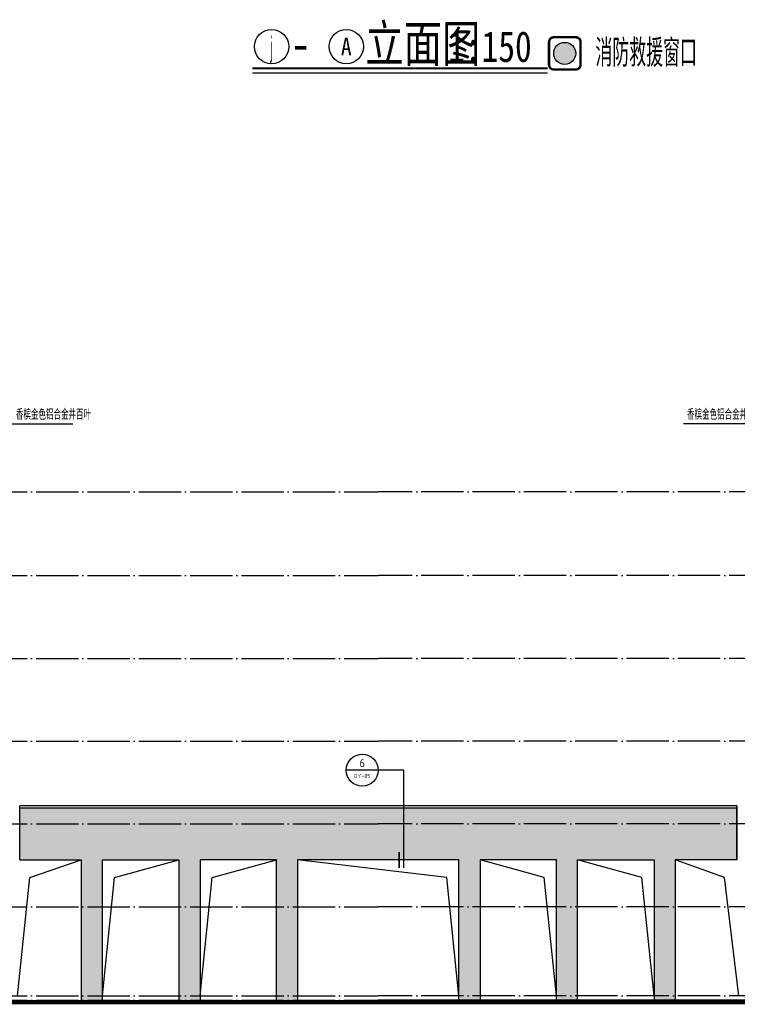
# Model space of a CAD drawing. Extents: x 1779708 to 7299578, y -1121471 to 88434.
# Tile 550 of 656: x 5329466 to 5363291, y -1005958 to -959562. Entities that reach past the tile are written whole.
import ezdxf
from ezdxf.enums import TextEntityAlignment as Align

# ---------------------------------------------------------------- set-up
doc = ezdxf.new("R2010")
doc.units = 0
doc.header["$LTSCALE"] = 1000
doc.header["$MEASUREMENT"] = 0
doc.linetypes.add('DOTE', pattern=[2.42, 2, -0.2, 0.02, -0.2])
doc.layers.get('0').update_dxf_attribs({"linetype": 'CONTINUOUS'})
for name, color, linetype in [('DIM_IDEN', 3, 'CONTINUOUS'), ('DIM_LEAD', 3, 'CONTINUOUS'), ('DIM_SYMB', 3, 'CONTINUOUS'), ('DOTE', 1, 'DOTE'), ('PUB_TEXT', 7, 'CONTINUOUS'), ('SPACE', 7, 'CONTINUOUS'), ('可见线', 6, 'CONTINUOUS'), ('建筑', 31, 'CONTINUOUS'), ('立面填充图例白', 7, 'CONTINUOUS'), ('立面粗线', 30, 'CONTINUOUS'), ('立面细线', 114, 'CONTINUOUS')]:
    doc.layers.add(name, color=color, linetype=linetype)
doc.styles.add('-仿宋_GB2312', font='txt', dxfattribs={"width": 0.8})
doc.styles.add('_TCH_DIM', font='SIMPLEX.shx', dxfattribs={"width": 0.7, "bigfont": 'GBCBIG.shx'})
doc.styles.get("Standard").update_dxf_attribs({"font": 'GBENOR', "bigfont": 'GBCBIG'})
doc.styles.add('长仿宋', font='txt', dxfattribs={"width": 0.7, "height": 5})

# ---------------------------------------------------------------- blocks, each defined once
blk = doc.blocks.new('b112')
at = {"layer": '建筑'}
h = blk.add_hatch(color=1, dxfattribs=at)
h.dxf.hatch_style = 1
edge = h.paths.add_edge_path()
edge.add_arc((2930759.6, 155416.2), 100, 0, 360)
for points in [[(2930659.6, 155266.2), (2930859.6, 155266.2, 0.414214), (2930909.6, 155316.2), (2930909.6, 155516.2, 0.414214), (2930859.6, 155566.2), (2930659.6, 155566.2, 0.414214), (2930609.6, 155516.2), (2930609.6, 155316.2, 0.414214)], [(2930659.6, 155276.2), (2930859.6, 155276.2, 0.414214), (2930899.6, 155316.2), (2930899.6, 155516.2, 0.414214), (2930859.6, 155556.2), (2930659.6, 155556.2, 0.414214), (2930619.6, 155516.2), (2930619.6, 155316.2, 0.414214)]]:
    blk.add_lwpolyline(points, format="xyb", close=True, dxfattribs=at)
at = {"layer": '建筑', "color": 1}
blk.add_circle((2930759.6, 155416.2), 100, dxfattribs=at)

msp = doc.modelspace()

# ---------------------------------------------------------------- hatches: boundary and pattern name
at = {"layer": '立面填充图例白'}
h = msp.add_hatch(dxfattribs=at)
h.set_pattern_fill('AR-CONC', color=0, scale=450, style=0)
h.set_pattern_definition([(50, (0, -3328.6), (819.83101, -71.725885), [85.725, -942.975]), (355, (0, -3328.6), (-158.59272, 859.75489), [68.58, -754.38]), (100.451, (68.3, -3334.6), (661.24126, 788.0251), [72.855, -801.405]), (46.1842, (0, -3100), (1219.85568, -189.19048), [128.5875, -1414.4625]), (96.6356, (101.7, -3115.8), (1068.31906, 1113.415), [109.2825, -1202.1075]), (351.184, (0, -3100), (1068.32073, 1113.41303), [102.87, -1131.57]), (21, (114.3, -3157.15), (682.26696, -460.19483), [85.725, -942.975]), (326, (114.3, -3157.15), (278.10913, 828.84585), [68.58, -754.38]), (71.4514, (171.16, -3195.5), (960.37421, 368.65286), [72.855, -801.405]), (37.5, (0, -3328.6), (13.898715, 380.497675), [0, -745.236, 0, -765.81, 0, -757.2375]), (7.5, (0, -3328.6), (300.68848, 450.812587), [0, -436.626, 0, -728.091, 0, -288.6075]), (327.5, (-254.9, -3328.6), (610.157678, -25.779348), [0, -285.75, 0, -891.54, 0, -1183.005]), (317.5, (-369.2, -3328.6), (666.581316, 114.41921), [0, -371.475, 0, -592.074, 0, -840.105])])
h.paths.add_polyline_path([(5363266.3, -996708.3), (5329466.3, -996708.3), (5329466.3, -997458.3), (5346366.3, -997458.3), (5363266.3, -997458.3)])
h.paths.add_polyline_path([(5363266.3, -997458.3), (5346366.3, -997458.3), (5329466.3, -997458.3), (5329466.3, -999158.3), (5332366.3, -999158.3), (5332366.3, -1001358.3), (5333366.3, -1001358.3), (5333366.3, -999158.3), (5336966.3, -999158.3), (5336966.3, -1001358.3), (5337966.3, -1001358.3), (5337966.3, -999158.3), (5341566.3, -999158.3), (5341566.3, -1001358.3), (5342566.3, -1001358.3), (5342566.3, -999158.3), (5350166.3, -999158.3), (5350166.3, -1001358.3), (5351166.3, -1001358.3), (5351166.3, -999158.3), (5354766.3, -999158.3), (5354766.3, -1001358.3), (5355766.3, -1001358.3), (5355766.3, -999158.3), (5359366.3, -999158.3), (5359366.3, -1001358.3), (5360366.3, -1001358.3), (5360366.3, -999158.3), (5363266.3, -999158.3)])
h.paths.add_polyline_path([(5360366.3, -1001358.3), (5359366.3, -1001358.3), (5359366.3, -1005558.3), (5360366.3, -1005558.3)])
h.paths.add_polyline_path([(5355766.3, -1001358.3), (5354766.3, -1001358.3), (5354766.3, -1005558.3), (5355766.3, -1005558.3)])
h.paths.add_polyline_path([(5351166.3, -1001358.3), (5350166.3, -1001358.3), (5350166.3, -1005558.3), (5351166.3, -1005558.3)])
h.paths.add_polyline_path([(5342566.3, -1001358.3), (5341566.3, -1001358.3), (5341566.3, -1005558.3), (5342566.3, -1005558.3)])
h.paths.add_polyline_path([(5337966.3, -1001358.3), (5336966.3, -1001358.3), (5336966.3, -1005558.3), (5337966.3, -1005558.3)])
h.paths.add_polyline_path([(5333366.3, -1001358.3), (5332366.3, -1001358.3), (5332366.3, -1005558.3), (5333366.3, -1005558.3)])
h.paths.add_polyline_path([(5333366.3, -1005558.3), (5332366.3, -1005558.3), (5332366.3, -1005758.3), (5333366.3, -1005758.3)])
h.paths.add_polyline_path([(5337966.3, -1005558.3), (5336966.3, -1005558.3), (5336966.3, -1005758.3), (5337966.3, -1005758.3)])
h.paths.add_polyline_path([(5342566.3, -1005558.3), (5341566.3, -1005558.3), (5341566.3, -1005758.3), (5342566.3, -1005758.3)])
h.paths.add_polyline_path([(5351166.3, -1005558.3), (5350166.3, -1005558.3), (5350166.3, -1005758.3), (5351166.3, -1005758.3)])
h.paths.add_polyline_path([(5355766.3, -1005558.3), (5354766.3, -1005558.3), (5354766.3, -1005758.3), (5355766.3, -1005758.3)])
h.paths.add_polyline_path([(5360366.3, -1005558.3), (5359366.3, -1005558.3), (5359366.3, -1005758.3), (5360366.3, -1005758.3)])

# ---------------------------------------------------------------- linework, layer by layer
at = {"layer": 'DIM_IDEN'}
for p, q in [((5346360.9, -994925.1), (5344860.9, -994925.1)), ((5347578.9, -994925.1), (5346360.9, -994925.1)), ((5347578.9, -999528.6), (5347578.9, -994925.1))]:
    msp.add_line(p, q, dxfattribs=at)
at = {"layer": 'DIM_IDEN', "const_width": 75}
msp.add_lwpolyline([(5347353.9, -999528.6), (5347353.9, -998778.6)], dxfattribs=at)
at = {"layer": 'DIM_IDEN'}
msp.add_circle((5345610.9, -994925.1), 750, dxfattribs=at)
at = {"layer": 'DIM_LEAD'}
for p, q in [((5328964.8, -978604.8), (5331970.4, -978604.8)), ((5363767.8, -978604.8), (5360762.1, -978604.8))]:
    msp.add_line(p, q, dxfattribs=at)
at = {"layer": 'DIM_SYMB', "const_width": 105}
msp.add_lwpolyline([(5340439.3, -961851.9), (5354345.5, -961851.9)], dxfattribs=at)
at = {"layer": 'DIM_SYMB'}
msp.add_lwpolyline([(5340439.3, -962061.9), (5354345.5, -962061.9)], dxfattribs=at)
at = {"layer": 'DOTE'}
for p, q in [((5272162.1, -981808.3), (5346366.3, -981808.3)), ((5420570.5, -981808.3), (5346366.3, -981808.3)), ((5272162.1, -985758.3), (5346366.3, -985758.3)), ((5420570.5, -985758.3), (5346366.3, -985758.3)), ((5272162.1, -989658.3), (5346366.3, -989658.3)), ((5420570.5, -989658.3), (5346366.3, -989658.3)), ((5272162.1, -993558.3), (5346366.3, -993558.3)), ((5420570.5, -993558.3), (5346366.3, -993558.3)), ((5272162.1, -997458.3), (5346366.3, -997458.3)), ((5420570.5, -997458.3), (5346366.3, -997458.3)), ((5272162.1, -1001358.3), (5346366.3, -1001358.3)), ((5420570.5, -1001358.3), (5346366.3, -1001358.3)), ((5272162.1, -1005558.3), (5346366.3, -1005558.3)), ((5272162.1, -1005758.3), (5346366.3, -1005758.3)), ((5420570.5, -1005558.3), (5346366.3, -1005558.3)), ((5420570.5, -1005758.3), (5346366.3, -1005758.3))]:
    msp.add_line(p, q, dxfattribs=at)
at = {"layer": 'PUB_TEXT', "color": 7}
for centre in [(5341339.3, -960831.9), (5344858.9, -960831.9)]:
    msp.add_circle(centre, 810, dxfattribs=at)
at = {"layer": '可见线'}
msp.add_line((5420570.5, -1005758.3), (5346366.3, -1005758.3), dxfattribs=at)
at = {"layer": '可见线', "const_width": 200}
msp.add_lwpolyline([(5420570.5, -1005858.3), (5272162.1, -1005858.3)], dxfattribs=at)
at = {"layer": '立面粗线'}
for points in [[(5363266.3, -996608.3), (5329466.3, -996608.3)], [(5329466.3, -999158.3), (5329466.3, -996608.3)], [(5363266.3, -996708.3), (5329466.3, -996708.3)], [(5363266.3, -996608.3), (5363266.3, -999158.3), (5360366.3, -999158.3), (5360366.3, -1005758.3)], [(5363266.3, -999158.3), (5363266.3, -996608.3)], [(5329466.3, -999158.3), (5332366.3, -999158.3), (5332366.3, -1005758.3)], [(5333366.3, -1005758.3), (5333366.3, -999158.3), (5336966.3, -999158.3), (5336966.3, -1005758.3)], [(5341566.3, -1005758.3), (5341566.3, -999158.3), (5337966.3, -999158.3), (5337966.3, -1005758.3)], [(5350166.3, -1005758.3), (5350166.3, -999158.3), (5342566.3, -999158.3), (5342566.3, -1005758.3)], [(5354766.3, -1005758.3), (5354766.3, -999158.3), (5351166.3, -999158.3), (5351166.3, -1005758.3)], [(5355766.3, -1005758.3), (5355766.3, -999158.3), (5359366.3, -999158.3), (5359366.3, -1005758.3)]]:
    msp.add_lwpolyline(points, dxfattribs=at)
at = {"layer": '立面细线'}
for points in [[(5329366.3, -1005558.3), (5329937.8, -999982.9), (5332366.3, -999158.3)], [(5333366.3, -1005558.3), (5333937.8, -999982.9), (5336966.3, -999158.3)], [(5337966.3, -1005558.3), (5338537.8, -999982.9), (5341566.3, -999158.3)], [(5350166.3, -1005558.3), (5349594.7, -999982.9), (5342566.3, -999158.3)], [(5354766.3, -1005558.3), (5354194.7, -999982.9), (5351166.3, -999158.3)], [(5359366.3, -1005558.3), (5358794.7, -999982.9), (5355766.3, -999158.3)], [(5363366.3, -1005558.3), (5362694.7, -999982.9), (5360366.3, -999158.3)]]:
    msp.add_lwpolyline(points, dxfattribs=at)

# ---------------------------------------------------------------- block references
at = {"color": 253, "xscale": 5.184000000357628, "yscale": 5.184000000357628, "zscale": 5.184000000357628}
msp.add_blockref('b112', (-9837899.1, -1766826.7, 0), dxfattribs=at)

# ---------------------------------------------------------------- texts
at = {"layer": 'PUB_TEXT', "color": 7}
for s, height, style, width, p in [('立面图', 1736.17, '-仿宋_GB2312', 0.8, (5345758.9, -961551.9)), ('1:150', 1446.81, '-仿宋_GB2312', 0.8, (5349663, -961551.9)), ('-', 1736.2, '-仿宋_GB2312', 0.8, (5342239.3, -961551.9)), ('香槟金色铝合金井百叶', 506.38, '_TCH_DIM', 0.7, (5329287.4, -978413.8)), ('香槟金色铝合金井百叶', 506.38, '_TCH_DIM', 0.7, (5360919.6, -978413.8))]:
    msp.add_text(s, height=height, dxfattribs=dict(at, style=style, width=width)).set_placement(p)
at = {"layer": 'PUB_TEXT', "color": 7, "style": '-仿宋_GB2312'}
for s, height, width, p, p2 in [('j', 958, 0.6, (5341257.1, -961310.9), (5341421.4, -961310.9)), ('A', 830, 0.8, (5344606, -961246.9), (5345111.8, -961246.9))]:
    msp.add_text(s, height=height, dxfattribs=dict(at, width=width)).set_placement(p, p2, align=Align.FIT)
at = {"layer": 'PUB_TEXT', "color": 7}
for s, height, width, p, p2 in [('6', 392.5, 0.979292, (5345484, -994786.4), (5345737.8, -994786.4)), ('DY-05', 201.87, 1.021526, (5345219.5, -995302.1), (5346002.3, -995302.1))]:
    msp.add_text(s, height=height, dxfattribs=dict(at, width=width)).set_placement(p, p2, align=Align.FIT)
at = {"layer": 'SPACE', "linetype": 'Continuous', "style": '长仿宋', "width": 0.7}
msp.add_text('消防救援窗口', height=1139.24, dxfattribs=at).set_placement((5356603.3, -961653.2, 0))

doc.saveas('drawing.dxf')
